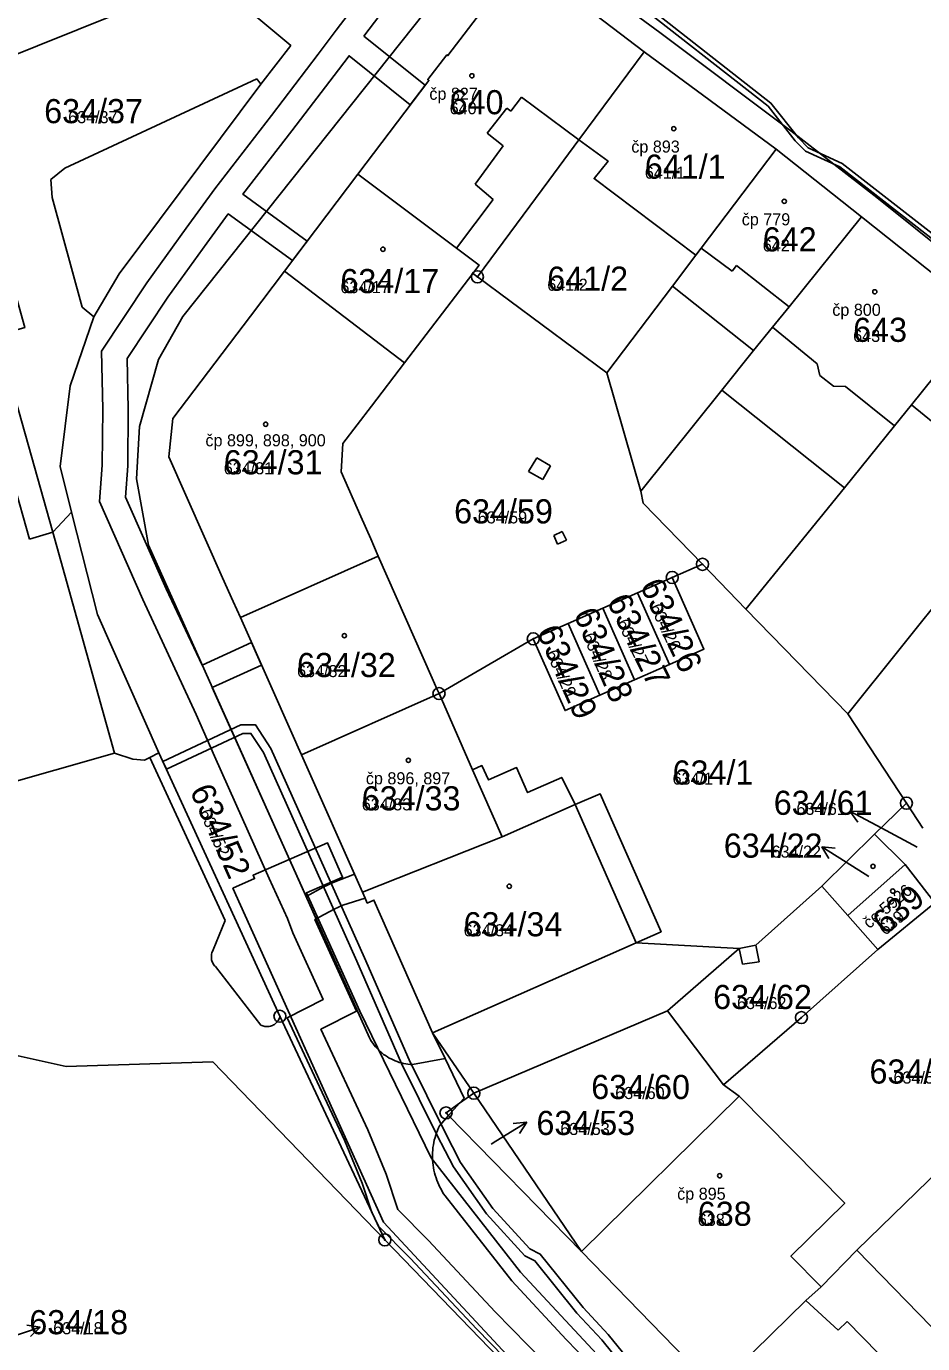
# Model space of a CAD drawing. Extents: x -763628 to -761565, y -976033 to -973833.
# Drawn here: x -762247.2 to -762172.9, y -974512.8 to -974403.6 of the extents above; entities that cross this region are included whole.
import ezdxf

# ---------------------------------------------------------------- set-up
doc = ezdxf.new("R2010")
doc.units = 0
for name, color, linetype in [('KN_cisla parcel 1000', 7, 'Continuous'), ('KN_cisla parcel 500', 7, 'Continuous'), ('KN_cisla parcel znacky', 7, 'Continuous'), ('KN_cisla popisna 500', 7, 'Continuous'), ('KN_hranice parcel', 7, 'Continuous'), ('KN_vecna bremena', 7, 'Continuous'), ('KN_vnitrni kresba parcel', 7, 'Continuous'), ('KN_znacky bodu BP', 7, 'Continuous'), ('KN_znacky budov', 7, 'Continuous')]:
    doc.layers.add(name, color=color, linetype=linetype)

msp = doc.modelspace()

# ---------------------------------------------------------------- linework, layer by layer
at = {"layer": 'KN_cisla parcel znacky'}
for p, q in [((-762176.31, -974470.03), (-762178.96, -974468.62)), ((-762178.96, -974468.62), (-762177.84, -974468.65)), ((-762178.96, -974468.62), (-762178.31, -974469.53)), ((-762173.4, -974471.6), (-762176.31, -974470.03)), ((-762178.75, -974473.17), (-762181.3, -974471.58)), ((-762181.3, -974471.58), (-762180.18, -974471.69)), ((-762181.3, -974471.58), (-762180.71, -974472.54)), ((-762177.39, -974474.02), (-762178.75, -974473.17)), ((-762208.28, -974495.98), (-762205.73, -974494.39)), ((-762205.73, -974494.39), (-762206.85, -974494.5)), ((-762205.73, -974494.39), (-762206.32, -974495.35)), ((-762208.67, -974496.22), (-762208.28, -974495.98)), ((-762246.05, -974511.38), (-762247.16, -974511.24)), ((-762248.89, -974512.36), (-762246.05, -974511.38)), ((-762246.05, -974511.38), (-762246.84, -974512.18))]:
    msp.add_line(p, q, dxfattribs=at)
at = {"layer": 'KN_hranice parcel'}
for p, q in [((-762196.01, -974405.67), (-762206.14, -974397.92)), ((-762262.83, -974411.85), (-762234.43, -974400.4)), ((-762201.41, -974412.95), (-762196.01, -974405.67)), ((-762185.08, -974413.72), (-762196.01, -974405.67)), ((-762178.01, -974419.34), (-762185.08, -974413.72)), ((-762219.72, -974415.8), (-762225.81, -974423.85)), ((-762167.83, -974427.44), (-762178.01, -974419.34)), ((-762225.81, -974423.85), (-762215.87, -974431.46)), ((-762215.87, -974431.46), (-762210.2, -974424.04)), ((-762210.2, -974424.04), (-762209.82, -974424.32)), ((-762209.82, -974424.32), (-762199.09, -974432.27)), ((-762199.09, -974432.27), (-762196.29, -974442.08)), ((-762229.46, -974452.56), (-762218.03, -974447.48)), ((-762191.17, -974448.15), (-762193.68, -974449.24)), ((-762187.57, -974451.87), (-762191.17, -974448.15)), ((-762179.14, -974460.54), (-762169.39, -974448.37)), ((-762193.68, -974449.24), (-762196.56, -974450.51)), ((-762196.56, -974450.51), (-762199.44, -974451.78)), ((-762196.56, -974450.51), (-762193.92, -974456.45)), ((-762199.44, -974451.78), (-762202.31, -974453.06)), ((-762199.44, -974451.78), (-762196.8, -974457.72)), ((-762179.14, -974460.54), (-762187.57, -974451.87)), ((-762202.31, -974453.06), (-762205.19, -974454.33)), ((-762202.31, -974453.06), (-762199.68, -974458.99)), ((-762205.19, -974454.33), (-762213, -974458.87)), ((-762193.92, -974456.45), (-762196.8, -974457.72)), ((-762196.8, -974457.72), (-762199.68, -974458.99)), ((-762224.4, -974463.94), (-762213, -974458.87)), ((-762213, -974458.87), (-762210.22, -974465.18)), ((-762174.28, -974467.95), (-762179.14, -974460.54)), ((-762224.4, -974463.94), (-762219.35, -974475.32)), ((-762176.92, -974470.52), (-762174.28, -974467.95)), ((-762174.28, -974467.95), (-762172.92, -974470.02)), ((-762181.29, -974474.84), (-762176.92, -974470.52)), ((-762174.39, -974473.03), (-762176.92, -974470.52)), ((-762179.12, -974477.26), (-762174.39, -974473.03)), ((-762171.93, -974476.21), (-762174.39, -974473.03)), ((-762181.29, -974474.84), (-762179.12, -974477.26)), ((-762176.66, -974480.07), (-762171.93, -974476.21)), ((-762179.12, -974477.26), (-762176.66, -974480.07)), ((-762210.12, -974491.99), (-762194.07, -974485.18)), ((-762189.44, -974491.31), (-762194.07, -974485.18)), ((-762213.53, -974486.98), (-762210.12, -974491.99)), ((-762159.96, -974487.04), (-762178.38, -974505.02)), ((-762189.44, -974491.31), (-762188.13, -974492.24)), ((-762201.19, -974505.11), (-762210.12, -974491.99)), ((-762188.13, -974492.24), (-762201.19, -974505.11)), ((-762178.38, -974505.02), (-762181.34, -974508.05)), ((-762171.2, -974512.4), (-762178.38, -974505.02))]:
    msp.add_line(p, q, dxfattribs=at)
for points in [[(-762206.14, -974397.92), (-762212.27, -974405.97), (-762212.35, -974405.92), (-762213.93, -974407.97), (-762213.84, -974408.03), (-762219.72, -974415.8)], [(-762236.22, -974463.78), (-762241.3, -974452.31), (-762243.44, -974443.82), (-762244.39, -974440.04), (-762243.56, -974433.36), (-762241.6, -974427.64), (-762239.49, -974424.07), (-762227.77, -974408.35), (-762225.28, -974405.14), (-762231.04, -974400.29), (-762234.43, -974400.4)], [(-762239.89, -974463.8), (-762245, -974445.48), (-762249.61, -974429.17), (-762247.3, -974428.53), (-762250.86, -974415.92), (-762251.28, -974416.04), (-762253.2, -974409.33), (-762262.13, -974412.92), (-762269.86, -974418.78), (-762269.09, -974421.04), (-762270.48, -974421.43)], [(-762209.82, -974424.32), (-762203.9, -974416.32), (-762201.41, -974412.95)], [(-762201.41, -974412.95), (-762199, -974414.74), (-762200.15, -974416.17), (-762191.73, -974422.53)], [(-762191.73, -974422.53), (-762191.27, -974421.93), (-762185.08, -974413.72)], [(-762210.2, -974424.04), (-762209.68, -974423.35), (-762211.56, -974421.93), (-762219.72, -974415.8)], [(-762196.29, -974442.08), (-762189.58, -974433.72), (-762186.94, -974430.43), (-762185.38, -974428.48), (-762184, -974426.81), (-762178.01, -974419.34)], [(-762270.48, -974421.43), (-762258.34, -974463.39), (-762257.28, -974463.09), (-762255.8, -974468.31), (-762249.81, -974466.62), (-762239.89, -974463.8)], [(-762199.09, -974432.27), (-762193.66, -974425.08), (-762191.73, -974422.53)], [(-762225.81, -974423.85), (-762228.62, -974427.57), (-762235.04, -974436.06), (-762235.38, -974439.25), (-762230.93, -974449.26), (-762230.06, -974451.23), (-762229.46, -974452.56)], [(-762187.57, -974451.87), (-762179.41, -974441.8), (-762175.26, -974436.67), (-762173.86, -974434.93), (-762167.83, -974427.44)], [(-762218.03, -974447.48), (-762218.66, -974446.05), (-762219.49, -974444.18), (-762221.12, -974440.48), (-762220.97, -974438.14), (-762218.6, -974435.04), (-762215.87, -974431.46)], [(-762196.29, -974442.08), (-762196.09, -974443.07), (-762191.17, -974448.15)], [(-762213, -974458.87), (-762213.18, -974458.46), (-762213.56, -974457.6), (-762218.03, -974447.48)], [(-762193.68, -974449.24), (-762191.05, -974455.18), (-762193.92, -974456.45)], [(-762229.46, -974452.56), (-762224.98, -974462.65), (-762224.67, -974463.34), (-762224.4, -974463.94)], [(-762199.68, -974458.99), (-762202.56, -974460.27), (-762205.19, -974454.33)], [(-762239.89, -974463.8), (-762238.37, -974464.3), (-762237.4, -974464.4), (-762236.96, -974464.17), (-762236.22, -974463.78)], [(-762236.22, -974463.78), (-762226.18, -974485.62), (-762217.49, -974504.16), (-762196.23, -974526.19)], [(-762219.35, -974475.32), (-762207.76, -974470.74), (-762210.22, -974465.18)], [(-762210.22, -974465.18), (-762209.44, -974464.83), (-762208.91, -974466.03), (-762206.58, -974465), (-762205.66, -974467.07), (-762202.83, -974465.82), (-762201.72, -974468.07), (-762199.66, -974467.17), (-762194.61, -974478.61), (-762196.67, -974479.52), (-762213.53, -974486.98)], [(-762194.07, -974485.18), (-762188.13, -974479.99), (-762186.75, -974479.72), (-762181.29, -974474.84)], [(-762219.35, -974475.32), (-762219.12, -974475.82), (-762218.94, -974476.23), (-762218.39, -974475.99), (-762213.53, -974486.98)], [(-762176.66, -974480.07), (-762182.98, -974485.73), (-762189.44, -974491.31)], [(-762201.19, -974505.11), (-762212.21, -974493.85), (-762212.42, -974493.63), (-762211.29, -974492.82), (-762210.12, -974491.99)], [(-762181.34, -974508.05), (-762183.85, -974505.5), (-762179.39, -974501.11), (-762188.13, -974492.24)], [(-762201.19, -974505.11), (-762192.52, -974514.04), (-762192.2, -974513.74), (-762189.8, -974516.24)], [(-762189.8, -974516.24), (-762182.62, -974509.19), (-762181.34, -974508.05)]]:
    msp.add_lwpolyline(points, dxfattribs=at)
at = {"layer": 'KN_vecna bremena'}
for points in [[(-762217.28, -974398.28), (-762221.51, -974403.87), (-762223.02, -974405.87), (-762226.87, -974410.94), (-762231.57, -974417.01), (-762233.96, -974420.29), (-762237.21, -974424.81), (-762240.97, -974430.47), (-762240.86, -974435.3), (-762240.9, -974439.92), (-762241.12, -974442.95), (-762237.54, -974451.07), (-762234.16, -974458.34), (-762233.12, -974460.59), (-762231.59, -974464.05), (-762227.08, -974474.21), (-762225.54, -974477.52), (-762225.12, -974478.69), (-762222.61, -974484.23), (-762225.59, -974485.74), (-762220.83, -974495.89), (-762219.37, -974499.45), (-762218.6, -974501.8), (-762218.02, -974503.03), (-762215.39, -974505.68), (-762209.88, -974511.57), (-762199.71, -974521.97)], [(-762219.22, -974404.36), (-762215.62, -974399.58)], [(-762197.47, -974400.97), (-762185.74, -974410.16), (-762183.49, -974413.04), (-762182.63, -974413.91), (-762179.79, -974415.21), (-762171.38, -974421.78), (-762161.75, -974429.42), (-762160.25, -974431.57), (-762159.45, -974432.26), (-762157.81, -974432.44), (-762149.66, -974439.14), (-762146.27, -974442.22), (-762136.05, -974452.37), (-762135.32, -974453.65), (-762128.48, -974460.45), (-762127.46, -974460.69), (-762123.72, -974464.5), (-762113.94, -974474.3)], [(-762179.61, -974414.91), (-762182.43, -974413.61), (-762183.23, -974412.8), (-762185.5, -974409.92), (-762197.25, -974400.69)], [(-762198.88, -974519.79), (-762208.34, -974510.11), (-762213.87, -974504.2), (-762216.42, -974501.63), (-762217.37, -974498.71), (-762218.89, -974495.03), (-762222.79, -974486.7), (-762219.83, -974485.19), (-762223.29, -974477.6), (-762221.69, -974476.74), (-762220.98, -974476.41), (-762219.12, -974475.82), (-762219.35, -974475.32), (-762220.01, -974473.84), (-762221.78, -974474.53), (-762222.61, -974474.92), (-762224.02, -974475.68), (-762231.78, -974458.36), (-762227.71, -974456.51), (-762228.54, -974454.64), (-762232.62, -974456.5), (-762235.6, -974450.19), (-762238.96, -974442.57), (-762238.78, -974440), (-762238.74, -974435.28), (-762238.83, -974431.09), (-762235.47, -974426.01), (-762232.24, -974421.53), (-762230.46, -974419.1), (-762225.15, -974422.97), (-762223.92, -974421.35), (-762229.24, -974417.47), (-762225.19, -974412.22), (-762221.34, -974407.15), (-762220.45, -974405.99), (-762215.38, -974410.07), (-762214.15, -974408.44), (-762219.22, -974404.36)], [(-762113.7, -974474.04), (-762123.48, -974464.26), (-762127.28, -974460.37), (-762128.3, -974460.13), (-762133.2, -974455.31), (-762135.04, -974453.43), (-762135.77, -974452.15), (-762146.03, -974441.96), (-762149.44, -974438.88), (-762157.67, -974432.1), (-762159.31, -974431.92), (-762159.99, -974431.33), (-762161.49, -974429.18), (-762171.16, -974421.5), (-762179.61, -974414.91)], [(-762196.25, -974515.36), (-762198.99, -974511.99), (-762201.05, -974509.76), (-762204.61, -974505.33), (-762205.47, -974504.91), (-762208.53, -974501.55), (-762211.21, -974497.73), (-762212.56, -974495.14), (-762215.47, -974489.23), (-762219.16, -974480.78), (-762226.92, -974463.42), (-762228.2, -974461.47), (-762229.41, -974461.47), (-762235.89, -974464.5), (-762235.59, -974465.14), (-762229.25, -974462.17), (-762228.58, -974462.17), (-762227.54, -974463.76), (-762219.8, -974481.06), (-762216.11, -974489.53), (-762213.18, -974495.46), (-762211.81, -974498.09), (-762209.07, -974501.99), (-762205.89, -974505.49), (-762205.05, -974505.89), (-762201.59, -974510.22), (-762199.51, -974512.45), (-762196.77, -974515.84)], [(-762194.71, -974519.23), (-762206.25, -974506.82), (-762213.64, -974497.35), (-762219.56, -974485.19), (-762223.98, -974475.39), (-762220.99, -974474.09), (-762222.23, -974471.25), (-762228.4, -974473.93), (-762228.28, -974474.2), (-762230.08, -974475.01), (-762217.59, -974502.68), (-762196.06, -974525.88)]]:
    msp.add_lwpolyline(points, dxfattribs=at)
msp.add_lwpolyline([(-762210.12, -974491.99), (-762194.07, -974485.18), (-762188.13, -974479.99), (-762196.67, -974479.52), (-762213.53, -974486.98)], close=True, dxfattribs=at)
at = {"layer": 'KN_vnitrni kresba parcel'}
for p, q in [((-762206.64, -974395.25), (-762194.72, -974404.07)), ((-762234.22, -974427.6), (-762209.04, -974395.92)), ((-762194.72, -974404.07), (-762183.86, -974412.2)), ((-762228.09, -974407.91), (-762244.01, -974415.3)), ((-762227.77, -974408.35), (-762228.09, -974407.91)), ((-762206.18, -974409.42), (-762207.04, -974410.58)), ((-762201.41, -974412.95), (-762206.18, -974409.42)), ((-762207.38, -974410.33), (-762209.02, -974412.4)), ((-762207.04, -974410.58), (-762207.38, -974410.33)), ((-762209.02, -974412.4), (-762207.69, -974413.45)), ((-762183.86, -974412.2), (-762176.72, -974417.74)), ((-762207.69, -974413.45), (-762210.01, -974416.64)), ((-762244.01, -974415.3), (-762245.15, -974416.26)), ((-762245.15, -974416.26), (-762245.06, -974417.74)), ((-762210.01, -974416.64), (-762208.51, -974417.9)), ((-762242.56, -974426.83), (-762245.06, -974417.74)), ((-762208.51, -974417.9), (-762211.56, -974421.93)), ((-762176.72, -974417.74), (-762166.59, -974425.9)), ((-762188.72, -974423.85), (-762191.27, -974421.93)), ((-762188.35, -974423.37), (-762188.72, -974423.85)), ((-762184, -974426.81), (-762188.35, -974423.37)), ((-762193.66, -974425.08), (-762186.94, -974430.43)), ((-762241.6, -974427.64), (-762242.56, -974426.83)), ((-762236.23, -974431.17), (-762234.22, -974427.6)), ((-762185.38, -974428.48), (-762181.66, -974431.54)), ((-762251.54, -974429.71), (-762246.94, -974446.06)), ((-762237.82, -974436.73), (-762236.23, -974431.17)), ((-762181.66, -974431.54), (-762181.44, -974432.51)), ((-762181.44, -974432.51), (-762180.33, -974433.39)), ((-762189.58, -974433.72), (-762179.41, -974441.8)), ((-762180.33, -974433.39), (-762179.32, -974433.42)), ((-762179.32, -974433.42), (-762175.26, -974436.67)), ((-762171.01, -974437.26), (-762173.86, -974434.93)), ((-762238.06, -974441.07), (-762237.82, -974436.73)), ((-762205.58, -974440.46), (-762204.91, -974439.32)), ((-762204.91, -974439.32), (-762203.77, -974439.98)), ((-762203.77, -974439.98), (-762204.41, -974441.11)), ((-762237.07, -974446.56), (-762238.06, -974441.07)), ((-762204.41, -974441.11), (-762205.58, -974440.46)), ((-762245, -974445.48), (-762243.44, -974443.82)), ((-762246.94, -974446.06), (-762245, -974445.48)), ((-762203.5, -974445.76), (-762202.79, -974445.43)), ((-762203.19, -974446.47), (-762203.5, -974445.76)), ((-762202.79, -974445.43), (-762202.45, -974446.14)), ((-762218.77, -974487.4), (-762237.07, -974446.56)), ((-762202.45, -974446.14), (-762203.19, -974446.47)), ((-762230.71, -974477.69), (-762236.96, -974464.17)), ((-762201.72, -974468.07), (-762207.76, -974470.74)), ((-762196.67, -974479.52), (-762201.72, -974468.07)), ((-762231.71, -974480.11), (-762230.71, -974477.69)), ((-762187.85, -974481.29), (-762188.13, -974479.99)), ((-762186.75, -974479.72), (-762186.48, -974481.1)), ((-762231.53, -974481.5), (-762227.77, -974486.35)), ((-762186.48, -974481.1), (-762187.85, -974481.29)), ((-762213.53, -974486.98), (-762212.49, -974489.13)), ((-762249.37, -974488.57), (-762243.88, -974489.78)), ((-762243.88, -974489.78), (-762231.73, -974489.4)), ((-762217.49, -974504.16), (-762231.73, -974489.4)), ((-762212.49, -974489.13), (-762215.21, -974489.63)), ((-762212.49, -974489.13), (-762210.91, -974492.4)), ((-762211.29, -974492.82), (-762210.91, -974492.4)), ((-762212.21, -974493.85), (-762211.29, -974492.82)), ((-762212.96, -974494.69), (-762212.21, -974493.85)), ((-762212.5, -974500.5), (-762206.96, -974507.56)), ((-762206.96, -974507.56), (-762202.47, -974512.42)), ((-762182.62, -974509.19), (-762179.94, -974511.64)), ((-762179.94, -974511.64), (-762179.2, -974510.91)), ((-762179.2, -974510.91), (-762175.32, -974514.87)), ((-762193.63, -974521.46), (-762202.47, -974512.42))]:
    msp.add_line(p, q, dxfattribs=at)
for points in [[(-762231.53, -974481.5), (-762231.59, -974481.43), (-762231.65, -974481.36), (-762231.7, -974481.28), (-762231.74, -974481.19), (-762231.78, -974481.11), (-762231.81, -974481.02), (-762231.84, -974480.93), (-762231.85, -974480.84), (-762231.86, -974480.74), (-762231.86, -974480.65), (-762231.85, -974480.55), (-762231.84, -974480.46), (-762231.82, -974480.37), (-762231.79, -974480.28), (-762231.75, -974480.19), (-762231.71, -974480.11)], [(-762226.18, -974485.62), (-762226.2, -974485.71), (-762226.23, -974485.8), (-762226.27, -974485.88), (-762226.32, -974485.96), (-762226.37, -974486.03), (-762226.43, -974486.11), (-762226.49, -974486.17), (-762226.56, -974486.23), (-762226.64, -974486.29), (-762226.71, -974486.34), (-762226.8, -974486.38), (-762226.88, -974486.41), (-762226.97, -974486.44), (-762227.06, -974486.46), (-762227.15, -974486.47), (-762227.24, -974486.48), (-762227.33, -974486.48), (-762227.42, -974486.47), (-762227.51, -974486.45), (-762227.6, -974486.42), (-762227.69, -974486.39), (-762227.77, -974486.35)], [(-762218.77, -974487.4), (-762218.68, -974487.56), (-762218.58, -974487.71), (-762218.48, -974487.86), (-762218.37, -974488.01), (-762218.25, -974488.15), (-762218.13, -974488.29), (-762218, -974488.42), (-762217.87, -974488.54), (-762217.73, -974488.66), (-762217.59, -974488.78), (-762217.44, -974488.88), (-762217.28, -974488.98), (-762217.13, -974489.08), (-762216.97, -974489.16), (-762216.8, -974489.24), (-762216.63, -974489.32), (-762216.46, -974489.38), (-762216.29, -974489.44), (-762216.11, -974489.49), (-762215.94, -974489.54), (-762215.76, -974489.57), (-762215.58, -974489.6), (-762215.39, -974489.62), (-762215.21, -974489.63)], [(-762212.5, -974500.5), (-762212.62, -974500.33), (-762212.73, -974500.15), (-762212.83, -974499.96), (-762212.93, -974499.78), (-762213.02, -974499.59), (-762213.11, -974499.39), (-762213.18, -974499.2), (-762213.25, -974499), (-762213.32, -974498.8), (-762213.37, -974498.59), (-762213.42, -974498.39), (-762213.46, -974498.18), (-762213.49, -974497.97), (-762213.51, -974497.76), (-762213.53, -974497.55), (-762213.54, -974497.34), (-762213.54, -974497.13), (-762213.53, -974496.92), (-762213.52, -974496.71), (-762213.5, -974496.5), (-762213.47, -974496.29), (-762213.43, -974496.08), (-762213.39, -974495.88), (-762213.33, -974495.67), (-762213.27, -974495.47), (-762213.21, -974495.27), (-762213.13, -974495.08), (-762213.05, -974494.88), (-762212.96, -974494.69)]]:
    msp.add_lwpolyline(points, dxfattribs=at)
at = {"layer": 'KN_znacky bodu BP'}
for centre, radius in [((-762209.82, -974424.32), 0.5), ((-762209.82, -974424.32), 0.0303), ((-762191.17, -974448.15), 0.5), ((-762193.68, -974449.24), 0.5), ((-762191.17, -974448.15), 0.0303), ((-762193.68, -974449.24), 0.0303), ((-762205.19, -974454.33), 0.5), ((-762205.19, -974454.33), 0.0303), ((-762213, -974458.87), 0.5), ((-762213, -974458.87), 0.0303), ((-762174.28, -974467.95), 0.5), ((-762174.28, -974467.95), 0.0303), ((-762226.18, -974485.62), 0.5), ((-762226.18, -974485.62), 0.0303), ((-762182.98, -974485.73), 0.5), ((-762182.98, -974485.73), 0.0303), ((-762210.12, -974491.99), 0.5), ((-762210.12, -974491.99), 0.0303), ((-762212.42, -974493.63), 0.5), ((-762212.42, -974493.63), 0.0303), ((-762217.49, -974504.16), 0.5), ((-762217.49, -974504.16), 0.0303)]:
    msp.add_circle(centre, radius, dxfattribs=at)
at = {"layer": 'KN_znacky budov'}
for centre in [(-762210.28, -974407.65), (-762193.55, -974412.03), (-762184.4, -974418.06), (-762217.65, -974422.03), (-762176.9, -974425.56), (-762227.36, -974436.54), (-762220.84, -974454.07), (-762215.54, -974464.4), (-762177.05, -974473.19), (-762207.18, -974474.84), (-762175.41, -974475.24), (-762189.75, -974498.84)]:
    msp.add_circle(centre, 0.175, dxfattribs=at)

# ---------------------------------------------------------------- texts
at = {"layer": 'KN_cisla parcel 1000'}
for s, p in [('634/37', (-762245.71, -974411.58)), ('640', (-762212.12, -974410.84)), ('641/1', (-762195.95, -974416.18)), ('642', (-762186.18, -974422.21)), ('634/17', (-762221.17, -974425.67)), ('641/2', (-762204.03, -974425.47)), ('643', (-762178.69, -974429.71)), ('634/31', (-762230.83, -974440.69)), ('634/59', (-762211.75, -974444.76)), ('634/32', (-762224.76, -974457.5)), ('634/1', (-762193.65, -974466.41)), ('634/33', (-762219.4, -974468.55)), ('634/61', (-762185.27, -974468.92)), ('634/22', (-762189.41, -974472.47)), ('634/34', (-762210.96, -974478.99)), ('634/62', (-762190.29, -974485.02)), ('634/58', (-762177.34, -974491.2)), ('634/60', (-762200.39, -974492.48)), ('634/53', (-762204.93, -974495.46)), ('638', (-762191.56, -974502.99)), ('634/18', (-762246.94, -974511.98))]:
    msp.add_text(s, height=2, dxfattribs=at).set_placement(p)
for s, rotation, p in [('634/26', 295, (-762196.38, -974449.9)), ('634/27', 296, (-762199.14, -974451.2)), ('634/28', 293, (-762201.88, -974452.26)), ('634/29', 294, (-762204.95, -974453.72)), ('634/52', 294, (-762233.68, -974466.91)), ('639', 40, (-762176.03, -974478.96))]:
    msp.add_text(s, height=2, rotation=rotation, dxfattribs=at).set_placement(p)
at = {"layer": 'KN_cisla parcel 500'}
for s, p in [('634/37', (-762243.72, -974411.58)), ('640', (-762212.12, -974410.84)), ('641/1', (-762195.95, -974416.18)), ('642', (-762186.18, -974422.21)), ('634/17', (-762221.17, -974425.67)), ('641/2', (-762204.03, -974425.47)), ('643', (-762178.69, -974429.71)), ('634/31', (-762230.83, -974440.69)), ('634/59', (-762209.79, -974444.76)), ('634/32', (-762224.76, -974457.5)), ('634/1', (-762193.65, -974466.41)), ('634/33', (-762219.4, -974468.55)), ('634/61', (-762183.39, -974468.92)), ('634/22', (-762185.45, -974472.47)), ('634/34', (-762210.96, -974478.99)), ('634/62', (-762188.31, -974485.02)), ('634/58', (-762175.35, -974491.2)), ('634/60', (-762198.4, -974492.48)), ('634/53', (-762202.95, -974495.46)), ('638', (-762191.56, -974502.99)), ('634/18', (-762244.96, -974511.98))]:
    msp.add_text(s, height=1, dxfattribs=at).set_placement(p)
for s, rotation, p in [('634/26', 295, (-762195.54, -974451.7)), ('634/27', 296, (-762198.27, -974452.98)), ('634/28', 293, (-762201.11, -974454.09)), ('634/29', 294, (-762204.15, -974455.51)), ('634/52', 294, (-762232.87, -974468.72)), ('639', 40, (-762176.03, -974478.96))]:
    msp.add_text(s, height=1, rotation=rotation, dxfattribs=at).set_placement(p)
at = {"layer": 'KN_cisla popisna 500'}
for s, p in [('čp 827', (-762213.8, -974409.64)), ('čp 893', (-762197.07, -974414.02)), ('čp 779', (-762187.92, -974420.05)), ('čp 800', (-762180.42, -974427.55)), ('čp 899, 898, 900', (-762232.35, -974438.37)), ('čp 896, 897', (-762219.06, -974466.39)), ('čp 895', (-762193.27, -974500.83))]:
    msp.add_text(s, height=1, dxfattribs=at).set_placement(p)
msp.add_text('če 5926', height=1, rotation=40, dxfattribs=at).set_placement((-762177.36, -974478.41))

doc.saveas('drawing.dxf')
